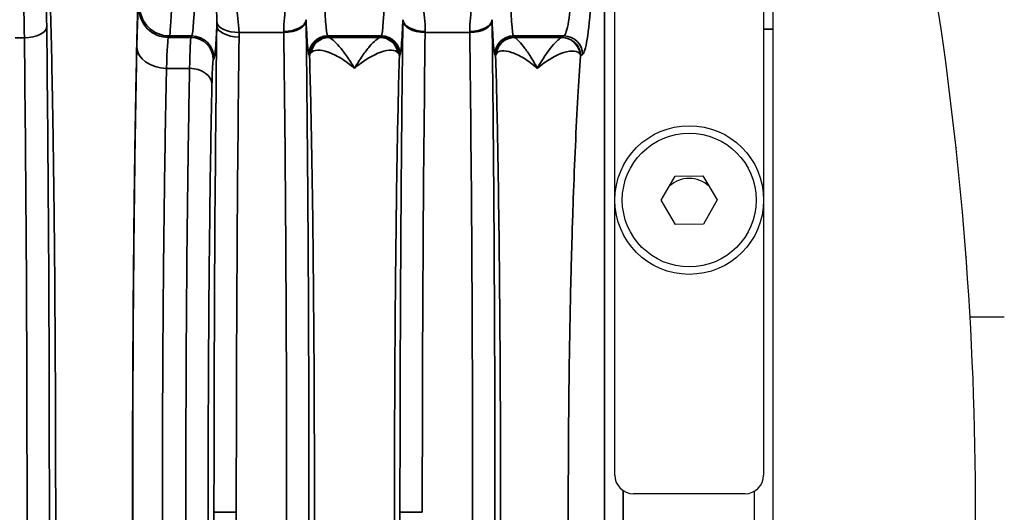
# Model space of a CAD drawing. Header units: millimetres. Extents: x 399 to 6233, y -1870 to 1602.
# Tile 498 of 656: x 5527 to 5554, y -81 to -68. Entities that reach past the tile are written whole.
import ezdxf

# ---------------------------------------------------------------- set-up
doc = ezdxf.new("R2010")
doc.units = ezdxf.units.MM
doc.layers.add('可見 (ISO)', color=7, linetype='Continuous', lineweight=25)
doc.layers.add('窄部可見 (ISO)', color=7, linetype='Continuous', lineweight=35)

msp = doc.modelspace()

# ---------------------------------------------------------------- linework, layer by layer
at = {"layer": '可見 (ISO)'}
for p, q in [((5543.092, -80.037), (5543.092, -66.437)), ((5547.092, -66.437), (5547.092, -80.037)), ((5547.342, -66.837), (5547.342, -95.238)), ((5541.342, -68.85), (5541.342, -68.849)), ((5539.93, -70.537), (5539.93, -70.537)), ((5544.341, -72.644), (5544.71, -71.991)), ((5544.71, -71.991), (5545.461, -71.984)), ((5545.461, -71.984), (5545.842, -72.631)), ((5544.722, -73.291), (5544.341, -72.644)), ((5545.842, -72.631), (5545.473, -73.284)), ((5545.473, -73.284), (5544.722, -73.291)), ((5552.56, -74.537), (5552.562, -74.537)), ((5552.562, -74.556), (5552.562, -74.537)), ((5553.562, -75.787), (5552.641, -75.787)), ((5546.592, -80.537), (5543.592, -80.537)), ((5546.842, -81.604), (5546.842, -80.47))]:
    msp.add_line(p, q, dxfattribs=at)
for radius in [2, 1.8]:
    msp.add_circle((5545.092, -72.637), radius, dxfattribs=at)
for centre, radius, start, end in [((5545.092, -72.838), 0.783, 46.8997, 133.3418), ((5543.592, -80.037), 0.5, 180, 270), ((5546.592, -80.037), 0.5, 270, 0)]:
    msp.add_arc(centre, radius, start, end, dxfattribs=at)
msp.add_ellipse((5461.319, -81.037), major_axis=(0, -91.486), ratio=0.999849, start_param=1.413344, end_param=1.728248, dxfattribs=at)
for points, knots in [([(5541.671, -68.26), (5541.801, -68.26), (5541.931, -68.314), (5542.024, -68.406), (5542.116, -68.499), (5542.17, -68.629), (5542.17, -68.759)], [0, 0, 0, 0, 0.5, 0.5, 0.5, 1, 1, 1, 1]), ([(5552.263, -71.219), (5552.264, -71.222), (5552.264, -71.225), (5552.264, -71.227), (5552.264, -71.228), (5552.264, -71.228)], [0, 0, 0, 0, 0.01079105, 0.01079105, 0.01844721, 0.01844721, 0.01844721, 0.01844721]), ([(5552.274, -71.32), (5552.274, -71.323), (5552.275, -71.325), (5552.275, -71.328), (5552.275, -71.328), (5552.275, -71.328)], [0, 0, 0, 0, 0.01079377, 0.01079377, 0.01842781, 0.01842781, 0.01842781, 0.01842781]), ([(5552.533, -74.161), (5552.533, -74.161), (5552.533, -74.161), (5552.533, -74.161), (5552.533, -74.162), (5552.533, -74.167), (5552.534, -74.174), (5552.535, -74.185), (5552.535, -74.185), (5552.535, -74.186), (5552.535, -74.186), (5552.535, -74.186), (5552.535, -74.186), (5552.535, -74.186), (5552.535, -74.186), (5552.535, -74.186)], [0.0375225, 0.0375225, 0.0375225, 0.0375225, 0.03850494, 0.03850494, 0.05115719, 0.05115719, 0.08912615, 0.08912615, 0.09090529, 0.09090529, 0.09157246, 0.09157246, 0.09169756, 0.09169756, 0.09170929, 0.09170929, 0.09170929, 0.09170929])]:
    msp.add_open_spline(points, degree=3, knots=knots, dxfattribs=at)
at = {"layer": '窄部可見 (ISO)'}
for p, q in [((5542.817, -94.784), (5542.817, -67.29)), ((5527.217, -68.275), (5526.966, -68.275)), ((5531.117, -68.224), (5531.093, -68.264)), ((5531.093, -68.264), (5531.693, -68.264)), ((5531.717, -68.224), (5531.117, -68.224)), ((5531.693, -68.264), (5531.717, -68.224)), ((5534.191, -68.128), (5532.989, -68.128)), ((5536.817, -68.224), (5535.366, -68.224)), ((5535.366, -68.224), (5535.384, -68.255)), ((5535.406, -68.264), (5536.778, -68.264)), ((5536.799, -68.255), (5536.817, -68.224)), ((5539.191, -68.128), (5537.992, -68.128)), ((5541.725, -68.224), (5540.366, -68.224)), ((5540.366, -68.224), (5540.387, -68.259)), ((5540.395, -68.264), (5541.66, -68.264)), ((5541.671, -68.26), (5541.725, -68.224)), ((5547.342, -68.037), (5547.092, -68.037)), ((5534.884, -68.755), (5534.866, -68.723)), ((5537.317, -68.723), (5537.299, -68.755)), ((5539.887, -68.758), (5539.866, -68.723)), ((5542.224, -68.723), (5542.17, -68.759)), ((5532.317, -68.823), (5532.293, -68.864)), ((5531.66, -69.095), (5531.04, -69.095)), ((5543.316, -80.455), (5543.316, -81.62)), ((5532.915, -81.037), (5532.315, -81.037)), ((5537.915, -81.037), (5537.315, -81.037))]:
    msp.add_line(p, q, dxfattribs=at)
for centre, major_axis, ratio, start_param, end_param in [((5527.761, -69.269), (0.007, -3.096), 0.02085, 2.000085, 2.615317), ((5531.711, -60.225), (0, -8.003), 0.022512, 0.034888, 0.596845), ((5535.372, -60.225), (0, -8.003), 0.022251, 5.686337, 6.248296), ((5536.811, -60.225), (0, -8.003), 0.022251, 0.034889, 0.596848), ((5540.372, -60.225), (0, -8.003), 0.022251, 5.686337, 6.248296), ((5541.709, -60.229), (0, 8), 0.055683, 3.176499, 3.738569), ((5527.161, -69.349), (-0.007, 2.58), 0.02502, 5.141663, 5.756891), ((5531.093, -67.464), (-0.686, 0.412), 0.999172, 0.54067, 2.110736), ((5531.117, -67.424), (-0.686, 0.412), 0.999172, 0.54067, 2.110736), ((5531.119, -61.814), (-0.008, -6.414), 0.020853, 0.038708, 0.537182), ((5527.217, -67.981), (0.6, 0.007), 0.49083, 4.706597, 6.259146), ((5532.989, -67.818), (-0.6, -0.017), 0.516223, 0.059539, 1.556187), ((5532.99, -67.945), (-0.6, 0.007), 0.511389, 0.024373, 1.577171), ((5534.191, -67.786), (0.6, 0.008), 0.525274, 4.705596, 6.258572), ((5534.191, -67.818), (0.6, 0.008), 0.516344, 4.705867, 6.258728), ((5534.742, -69.208), (-0.008, 3.01), 0.01946, 5.192411, 5.204512), ((5537.441, -69.208), (-0.008, -3.01), 0.019461, 4.220262, 4.232363), ((5537.992, -67.818), (-0.6, 0.008), 0.516344, 0.024457, 1.577318), ((5537.992, -67.786), (-0.6, 0.008), 0.525274, 0.024614, 1.577589), ((5539.191, -67.786), (0.6, 0.008), 0.525274, 4.705596, 6.258572), ((5539.191, -67.818), (0.6, 0.008), 0.516344, 4.705867, 6.258728), ((5539.742, -69.208), (-0.008, 3.01), 0.019461, 5.192415, 5.204517), ((5531.095, -71.264), (0, 3.002), 0.026524, 0.034868, 0.763293), ((5531.693, -68.864), (0.515, -0.309), 0.999172, 0.54067, 2.110736), ((5531.717, -68.823), (0.515, -0.309), 0.999172, 0.54067, 2.110736), ((5533.451, -81.037), (0, 25), 0.02145, 1.033962, 1.570796), ((5534.143, -69.287), (-0.008, 2.509), 0.023353, 5.192395, 5.204476), ((5535.366, -68.723), (-0.429, -0.257), 0.999172, 4.17245, 5.742515), ((5535.406, -68.764), (0.117, 0.486), 0.989056, 0.238805, 1.634834), ((5536.778, -68.764), (-0.117, 0.486), 0.989056, 4.648351, 6.04438), ((5536.817, -68.723), (0.429, -0.257), 0.999172, 0.54067, 2.110736), ((5538.451, -81.037), (0, 25), 0.02145, 1.028185, 1.570796), ((5538.041, -69.287), (-0.008, -2.508), 0.023353, 4.220303, 4.232385), ((5539.143, -69.287), (-0.008, 2.508), 0.023353, 5.192393, 5.204474), ((5540.366, -68.723), (-0.429, -0.257), 0.999172, 4.17245, 5.742515), ((5540.395, -68.764), (0.172, 0.469), 0.994895, 0.353113, 1.815079), ((5542.387, -68.257), (-2, 0), 0.034899, 0.020542, 0.094527), ((5539.664, -68.256), (2.01, 0), 0.034899, 6.167941, 6.231116), ((5541.66, -68.764), (-0.144, 0.479), 0.99273, 4.512727, 5.989008), ((5541.725, -68.723), (0.277, -0.416), 0.998023, 0.983941, 2.552911), ((5531.04, -68.517), (-0.8, 0.018), 0.722333, 0.030288, 1.586603), ((5531.66, -69.528), (0.6, -0.013), 0.722333, 0.030288, 1.586603), ((5533.451, -81.037), (0, 25), 0.02145, 1.570796, 2.107631)]:
    msp.add_ellipse(centre, major_axis=major_axis, ratio=ratio, start_param=start_param, end_param=end_param, dxfattribs=at)
for points, knots in [([(5527.899, -95.297), (5527.91, -94.95), (5527.92, -94.577), (5527.93, -94.188), (5527.932, -94.125), (5527.933, -94.061), (5527.935, -93.996), (5527.946, -93.531), (5527.957, -93.035), (5527.966, -92.517), (5527.976, -91.998), (5527.985, -91.454), (5527.994, -90.884), (5528.002, -90.315), (5528.01, -89.717), (5528.017, -89.101), (5528.02, -88.84), (5528.022, -88.576), (5528.025, -88.309), (5528.029, -87.945), (5528.032, -87.576), (5528.035, -87.2), (5528.04, -86.549), (5528.044, -85.879), (5528.048, -85.194), (5528.055, -83.824), (5528.059, -82.438), (5528.059, -81.037), (5528.059, -79.636), (5528.055, -78.251), (5528.048, -76.881), (5528.042, -75.8), (5528.035, -74.761), (5528.025, -73.766), (5528.022, -73.498), (5528.02, -73.234), (5528.017, -72.974), (5528.01, -72.357), (5528.002, -71.76), (5527.994, -71.191), (5527.985, -70.621), (5527.976, -70.077), (5527.966, -69.558), (5527.957, -69.039), (5527.946, -68.543), (5527.935, -68.079), (5527.933, -68.014), (5527.932, -67.95), (5527.93, -67.886), (5527.92, -67.498), (5527.91, -67.125), (5527.899, -66.778)], [0.026741, 0.026741, 0.026741, 0.026741, 0.0775937, 0.0775937, 0.0775937, 0.0858987, 0.0858987, 0.0858987, 0.1450564, 0.1450564, 0.1450564, 0.2042141, 0.2042141, 0.2042141, 0.2633718, 0.2633718, 0.2633718, 0.2884178, 0.2884178, 0.2884178, 0.3225295, 0.3225295, 0.3225295, 0.3816871, 0.3816871, 0.3816871, 0.5, 0.5, 0.5, 0.6183179, 0.6183179, 0.6183179, 0.7115978, 0.7115978, 0.7115978, 0.7366333, 0.7366333, 0.7366333, 0.795791, 0.795791, 0.795791, 0.8549487, 0.8549487, 0.8549487, 0.9141064, 0.9141064, 0.9141064, 0.9224137, 0.9224137, 0.9224137, 0.9732641, 0.9732641, 0.9732641, 0.9732641]), ([(5530.284, -66.778), (5530.273, -67.125), (5530.263, -67.498), (5530.253, -67.886), (5530.251, -67.95), (5530.25, -68.014), (5530.248, -68.079), (5530.237, -68.543), (5530.227, -69.039), (5530.217, -69.558), (5530.207, -70.077), (5530.198, -70.621), (5530.189, -71.19), (5530.181, -71.76), (5530.173, -72.358), (5530.166, -72.974), (5530.164, -73.234), (5530.161, -73.498), (5530.158, -73.765), (5530.155, -74.129), (5530.151, -74.499), (5530.148, -74.874), (5530.143, -75.526), (5530.139, -76.196), (5530.135, -76.881), (5530.128, -78.25), (5530.124, -79.636), (5530.124, -81.037), (5530.124, -82.438), (5530.128, -83.824), (5530.135, -85.194), (5530.141, -86.274), (5530.148, -87.314), (5530.158, -88.309), (5530.161, -88.576), (5530.164, -88.84), (5530.166, -89.101), (5530.173, -89.717), (5530.181, -90.315), (5530.189, -90.884), (5530.198, -91.454), (5530.207, -91.998), (5530.217, -92.517), (5530.227, -93.035), (5530.237, -93.531), (5530.248, -93.996), (5530.25, -94.061), (5530.251, -94.125), (5530.253, -94.188), (5530.263, -94.577), (5530.273, -94.95), (5530.284, -95.297)], [0.026741, 0.026741, 0.026741, 0.026741, 0.0775937, 0.0775937, 0.0775937, 0.0858987, 0.0858987, 0.0858987, 0.1450564, 0.1450564, 0.1450564, 0.2042141, 0.2042141, 0.2042141, 0.2633718, 0.2633718, 0.2633718, 0.2884178, 0.2884178, 0.2884178, 0.3225295, 0.3225295, 0.3225295, 0.3816871, 0.3816871, 0.3816871, 0.5, 0.5, 0.5, 0.6183179, 0.6183179, 0.6183179, 0.7115978, 0.7115978, 0.7115978, 0.7366333, 0.7366333, 0.7366333, 0.795791, 0.795791, 0.795791, 0.8549487, 0.8549487, 0.8549487, 0.9141064, 0.9141064, 0.9141064, 0.9224137, 0.9224137, 0.9224137, 0.9732641, 0.9732641, 0.9732641, 0.9732641]), ([(5530.241, -68.517), (5530.248, -68.198), (5530.256, -67.94), (5530.265, -67.761), (5530.274, -67.582), (5530.283, -67.481), (5530.293, -67.464)], [3.9488824, 3.9488824, 3.9488824, 3.9488824, 4.3131824, 4.3131824, 4.3131824, 4.6774824, 4.6774824, 4.6774824, 4.6774824]), ([(5534.191, -68.101), (5534.189, -67.973), (5534.198, -67.852), (5534.208, -67.739), (5534.218, -67.625), (5534.229, -67.519), (5534.234, -67.42)], [0, 0, 0, 0, 0.000446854, 0.000446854, 0.000446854, 0.000893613, 0.000893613, 0.000893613, 0.000893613]), ([(5537.95, -67.42), (5537.954, -67.519), (5537.965, -67.625), (5537.975, -67.739), (5537.985, -67.852), (5537.994, -67.973), (5537.992, -68.101)], [0, 0, 0, 0, 0.000446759, 0.000446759, 0.000446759, 0.000893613, 0.000893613, 0.000893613, 0.000893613]), ([(5539.191, -68.101), (5539.189, -67.973), (5539.198, -67.852), (5539.208, -67.739), (5539.218, -67.625), (5539.229, -67.519), (5539.234, -67.42)], [0, 0, 0, 0, 0.000446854, 0.000446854, 0.000446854, 0.000893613, 0.000893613, 0.000893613, 0.000893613]), ([(5542.459, -67.258), (5542.424, -67.706), (5542.386, -68.06), (5542.307, -68.555), (5542.266, -68.696), (5542.224, -68.723)], [4.1154126, 4.1154126, 4.1154126, 4.1154126, 4.3964475, 4.3964475, 4.6774824, 4.6774824, 4.6774824, 4.6774824]), ([(5527.817, -67.981), (5527.841, -69.962), (5527.859, -72.088), (5527.871, -74.288), (5527.883, -76.488), (5527.889, -78.763), (5527.889, -81.037), (5527.889, -83.312), (5527.883, -85.586), (5527.871, -87.787), (5527.859, -89.987), (5527.841, -92.112), (5527.817, -94.094)], [2.628521, 2.628521, 2.628521, 2.628521, 2.885057, 2.885057, 2.885057, 3.141593, 3.141593, 3.141593, 3.398129, 3.398129, 3.398129, 3.654665, 3.654665, 3.654665, 3.654665]), ([(5532.315, -81.037), (5532.315, -78.747), (5532.322, -76.457), (5532.334, -74.248), (5532.347, -72.04), (5532.366, -69.913), (5532.391, -67.945)], [0, 0, 0, 0, 0.2684172, 0.2684172, 0.2684172, 0.5368345, 0.5368345, 0.5368345, 0.5368345]), ([(5532.391, -67.945), (5532.383, -68.123), (5532.375, -68.277), (5532.367, -68.403), (5532.351, -68.654), (5532.334, -68.795), (5532.317, -68.823)], [4.255119, 4.255119, 4.255119, 4.255119, 4.3966774, 4.3966774, 4.3966774, 4.6774824, 4.6774824, 4.6774824, 4.6774824]), ([(5534.866, -68.723), (5534.849, -68.696), (5534.833, -68.556), (5534.817, -68.308), (5534.808, -68.167), (5534.799, -67.991), (5534.79, -67.786)], [4.7472956, 4.7472956, 4.7472956, 4.7472956, 5.0281051, 5.0281051, 5.0281051, 5.1877931, 5.1877931, 5.1877931, 5.1877931]), ([(5534.791, -67.818), (5534.816, -69.801), (5534.835, -71.946), (5534.848, -74.177), (5534.861, -76.407), (5534.868, -78.722), (5534.868, -81.037), (5534.868, -83.352), (5534.861, -85.667), (5534.848, -87.898), (5534.835, -90.128), (5534.816, -92.274), (5534.791, -94.257)], [2.598981, 2.598981, 2.598981, 2.598981, 2.870287, 2.870287, 2.870287, 3.141593, 3.141593, 3.141593, 3.412899, 3.412899, 3.412899, 3.684204, 3.684204, 3.684204, 3.684204]), ([(5537.315, -81.037), (5537.315, -78.722), (5537.322, -76.407), (5537.335, -74.177), (5537.348, -71.946), (5537.367, -69.801), (5537.392, -67.818)], [0, 0, 0, 0, 0.2713059, 0.2713059, 0.2713059, 0.5426118, 0.5426118, 0.5426118, 0.5426118]), ([(5537.393, -67.786), (5537.384, -67.991), (5537.375, -68.167), (5537.366, -68.308), (5537.351, -68.556), (5537.334, -68.696), (5537.317, -68.723)], [4.2369849, 4.2369849, 4.2369849, 4.2369849, 4.3966729, 4.3966729, 4.3966729, 4.6774824, 4.6774824, 4.6774824, 4.6774824]), ([(5539.866, -68.723), (5539.849, -68.696), (5539.833, -68.556), (5539.817, -68.308), (5539.808, -68.167), (5539.799, -67.991), (5539.79, -67.786)], [4.7472956, 4.7472956, 4.7472956, 4.7472956, 5.0281051, 5.0281051, 5.0281051, 5.1877931, 5.1877931, 5.1877931, 5.1877931]), ([(5539.791, -67.818), (5539.816, -69.801), (5539.835, -71.946), (5539.848, -74.177), (5539.861, -76.407), (5539.868, -78.722), (5539.868, -81.037), (5539.868, -83.352), (5539.861, -85.667), (5539.848, -87.898), (5539.835, -90.128), (5539.816, -92.274), (5539.791, -94.257)], [2.598981, 2.598981, 2.598981, 2.598981, 2.870287, 2.870287, 2.870287, 3.141593, 3.141593, 3.141593, 3.412899, 3.412899, 3.412899, 3.684204, 3.684204, 3.684204, 3.684204]), ([(5527.217, -93.8), (5527.241, -91.862), (5527.259, -89.785), (5527.283, -85.484), (5527.289, -83.261), (5527.289, -78.814), (5527.283, -76.591), (5527.259, -72.29), (5527.241, -70.212), (5527.217, -68.275)], [2.628521, 2.628521, 2.628521, 2.628521, 2.885057, 2.885057, 3.141593, 3.141593, 3.398129, 3.398129, 3.654665, 3.654665, 3.654665, 3.654665]), ([(5534.191, -93.947), (5534.216, -92.01), (5534.235, -89.915), (5534.261, -85.559), (5534.268, -83.298), (5534.268, -78.776), (5534.261, -76.516), (5534.235, -72.159), (5534.216, -70.064), (5534.191, -68.128)], [2.598981, 2.598981, 2.598981, 2.598981, 2.870287, 2.870287, 3.141593, 3.141593, 3.412899, 3.412899, 3.684204, 3.684204, 3.684204, 3.684204]), ([(5535.384, -68.255), (5535.254, -68.255), (5535.123, -68.309), (5535.031, -68.401), (5534.938, -68.494), (5534.885, -68.624), (5534.884, -68.754)], [0, 0, 0, 0, 0.5, 0.5, 0.5, 1, 1, 1, 1]), ([(5535.406, -68.264), (5535.429, -68.271), (5535.468, -68.295), (5535.516, -68.336), (5535.563, -68.377), (5535.621, -68.435), (5535.683, -68.506), (5535.744, -68.577), (5535.81, -68.662), (5535.879, -68.76), (5535.948, -68.859), (5536.021, -68.972), (5536.092, -69.095)], [0, 0, 0, 0, 0.000572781, 0.000572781, 0.000572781, 0.001145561, 0.001145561, 0.001145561, 0.001718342, 0.001718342, 0.001718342, 0.002291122, 0.002291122, 0.002291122, 0.002291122]), ([(5536.092, -69.095), (5536.163, -68.971), (5536.235, -68.859), (5536.304, -68.76), (5536.372, -68.663), (5536.437, -68.579), (5536.498, -68.509), (5536.56, -68.437), (5536.618, -68.379), (5536.666, -68.338), (5536.715, -68.296), (5536.754, -68.271), (5536.778, -68.264)], [-0.000011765, -0.000011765, -0.000011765, -0.000011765, 0.000565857, 0.000565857, 0.000565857, 0.001135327, 0.001135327, 0.001135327, 0.001714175, 0.001714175, 0.001714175, 0.002298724, 0.002298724, 0.002298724, 0.002298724]), ([(5536.799, -68.255), (5536.93, -68.255), (5537.06, -68.309), (5537.152, -68.401), (5537.245, -68.494), (5537.299, -68.624), (5537.299, -68.755)], [0, 0, 0, 0, 0.5, 0.5, 0.5, 1, 1, 1, 1]), ([(5539.191, -93.947), (5539.216, -92.01), (5539.235, -89.915), (5539.261, -85.559), (5539.268, -83.298), (5539.268, -78.776), (5539.261, -76.516), (5539.235, -72.159), (5539.216, -70.064), (5539.191, -68.128)], [2.598981, 2.598981, 2.598981, 2.598981, 2.870287, 2.870287, 3.141593, 3.141593, 3.412899, 3.412899, 3.684204, 3.684204, 3.684204, 3.684204]), ([(5540.387, -68.259), (5540.256, -68.259), (5540.126, -68.313), (5540.033, -68.405), (5539.941, -68.498), (5539.887, -68.628), (5539.887, -68.758)], [0, 0, 0, 0, 0.5, 0.5, 0.5, 1, 1, 1, 1]), ([(5540.395, -68.264), (5540.41, -68.271), (5540.442, -68.295), (5540.484, -68.336), (5540.526, -68.377), (5540.577, -68.434), (5540.633, -68.505), (5540.689, -68.576), (5540.749, -68.661), (5540.813, -68.76), (5540.876, -68.859), (5540.943, -68.972), (5541.007, -69.095)], [0, 0, 0, 0, 0.000567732, 0.000567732, 0.000567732, 0.001135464, 0.001135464, 0.001135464, 0.001703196, 0.001703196, 0.001703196, 0.002270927, 0.002270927, 0.002270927, 0.002270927]), ([(5541.007, -69.095), (5541.144, -68.847), (5541.283, -68.647), (5541.461, -68.435), (5541.516, -68.377), (5541.606, -68.295), (5541.642, -68.271), (5541.66, -68.264)], [-0.000011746, -0.000011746, -0.000011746, -0.000011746, 0.001138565, 0.001138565, 0.00171372, 0.00171372, 0.002288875, 0.002288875, 0.002288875, 0.002288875]), ([(5530.241, -93.558), (5530.223, -92.752), (5530.207, -91.86), (5530.193, -90.901), (5530.179, -89.943), (5530.167, -88.917), (5530.158, -87.845), (5530.148, -86.772), (5530.141, -85.654), (5530.136, -84.511), (5530.131, -83.369), (5530.129, -82.203), (5530.129, -81.037), (5530.129, -79.871), (5530.131, -78.705), (5530.136, -77.563), (5530.141, -76.421), (5530.148, -75.302), (5530.158, -74.23), (5530.167, -73.158), (5530.179, -72.132), (5530.193, -71.173), (5530.207, -70.215), (5530.223, -69.323), (5530.241, -68.517)], [2.334303, 2.334303, 2.334303, 2.334303, 2.536125, 2.536125, 2.536125, 2.737948, 2.737948, 2.737948, 2.93977, 2.93977, 2.93977, 3.141593, 3.141593, 3.141593, 3.343415, 3.343415, 3.343415, 3.545238, 3.545238, 3.545238, 3.74706, 3.74706, 3.74706, 3.948882, 3.948882, 3.948882, 3.948882]), ([(5534.884, -93.32), (5534.895, -92.952), (5534.905, -92.552), (5534.915, -92.142), (5534.923, -91.747), (5534.932, -91.321), (5534.94, -90.877), (5534.948, -90.424), (5534.956, -89.95), (5534.963, -89.452), (5534.97, -88.955), (5534.976, -88.43), (5534.982, -87.902), (5534.984, -87.64), (5534.987, -87.374), (5534.989, -87.106), (5534.992, -86.833), (5534.994, -86.556), (5534.996, -86.276), (5535.001, -85.72), (5535.004, -85.149), (5535.007, -84.567), (5535.013, -83.404), (5535.016, -82.226), (5535.016, -81.037), (5535.016, -79.848), (5535.013, -78.672), (5535.007, -77.507), (5535.003, -76.631), (5534.997, -75.784), (5534.989, -74.969), (5534.987, -74.7), (5534.984, -74.435), (5534.982, -74.173), (5534.976, -73.645), (5534.97, -73.12), (5534.963, -72.622), (5534.956, -72.125), (5534.948, -71.65), (5534.94, -71.198), (5534.932, -70.754), (5534.923, -70.328), (5534.915, -69.932), (5534.905, -69.522), (5534.895, -69.123), (5534.884, -68.754)], [0.0294093, 0.0294093, 0.0294093, 0.0294093, 0.089244, 0.089244, 0.089244, 0.1470574, 0.1470574, 0.1470574, 0.2058814, 0.2058814, 0.2058814, 0.2647055, 0.2647055, 0.2647055, 0.2938656, 0.2938656, 0.2938656, 0.3235296, 0.3235296, 0.3235296, 0.3823536, 0.3823536, 0.3823536, 0.5, 0.5, 0.5, 0.6176498, 0.6176498, 0.6176498, 0.7061501, 0.7061501, 0.7061501, 0.735298, 0.735298, 0.735298, 0.794122, 0.794122, 0.794122, 0.8529461, 0.8529461, 0.8529461, 0.9107639, 0.9107639, 0.9107639, 0.9705942, 0.9705942, 0.9705942, 0.9705942]), ([(5536.092, -69.095), (5536.029, -69.041), (5535.966, -68.992), (5535.904, -68.946), (5535.842, -68.901), (5535.781, -68.86), (5535.721, -68.823), (5535.605, -68.752), (5535.494, -68.699), (5535.391, -68.662), (5535.387, -68.661), (5535.384, -68.66), (5535.38, -68.658), (5535.278, -68.623), (5535.183, -68.605), (5535.105, -68.607), (5535.103, -68.607), (5535.1, -68.608), (5535.097, -68.608), (5535.018, -68.611), (5534.955, -68.635), (5534.918, -68.679)], [-0.000011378, -0.000011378, -0.000011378, -0.000011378, 0.000287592, 0.000287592, 0.000287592, 0.000586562, 0.000586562, 0.000586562, 0.001165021, 0.001165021, 0.001165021, 0.001184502, 0.001184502, 0.001184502, 0.001762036, 0.001762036, 0.001762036, 0.001782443, 0.001782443, 0.001782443, 0.002380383, 0.002380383, 0.002380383, 0.002380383]), ([(5537.265, -68.679), (5537.192, -68.59), (5537.014, -68.585), (5536.804, -68.658), (5536.593, -68.731), (5536.342, -68.881), (5536.092, -69.095)], [0, 0, 0, 0, 0.00119489, 0.00119489, 0.00119489, 0.002389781, 0.002389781, 0.002389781, 0.002389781]), ([(5537.299, -68.755), (5537.288, -69.123), (5537.278, -69.522), (5537.269, -69.932), (5537.26, -70.328), (5537.251, -70.753), (5537.243, -71.198), (5537.235, -71.65), (5537.227, -72.125), (5537.221, -72.622), (5537.214, -73.12), (5537.207, -73.645), (5537.201, -74.173), (5537.199, -74.435), (5537.196, -74.7), (5537.194, -74.969), (5537.191, -75.242), (5537.189, -75.519), (5537.187, -75.799), (5537.182, -76.355), (5537.179, -76.925), (5537.176, -77.507), (5537.17, -78.671), (5537.167, -79.848), (5537.167, -81.037), (5537.167, -82.226), (5537.17, -83.403), (5537.176, -84.567), (5537.18, -85.444), (5537.186, -86.29), (5537.194, -87.106), (5537.196, -87.374), (5537.199, -87.64), (5537.201, -87.901), (5537.207, -88.43), (5537.214, -88.955), (5537.221, -89.452), (5537.227, -89.95), (5537.235, -90.424), (5537.243, -90.877), (5537.251, -91.321), (5537.26, -91.747), (5537.269, -92.143), (5537.278, -92.552), (5537.288, -92.952), (5537.299, -93.32)], [0.0294093, 0.0294093, 0.0294093, 0.0294093, 0.089244, 0.089244, 0.089244, 0.1470574, 0.1470574, 0.1470574, 0.2058814, 0.2058814, 0.2058814, 0.2647055, 0.2647055, 0.2647055, 0.2938656, 0.2938656, 0.2938656, 0.3235296, 0.3235296, 0.3235296, 0.3823536, 0.3823536, 0.3823536, 0.5, 0.5, 0.5, 0.6176498, 0.6176498, 0.6176498, 0.7061501, 0.7061501, 0.7061501, 0.735298, 0.735298, 0.735298, 0.794122, 0.794122, 0.794122, 0.8529461, 0.8529461, 0.8529461, 0.9107639, 0.9107639, 0.9107639, 0.9705942, 0.9705942, 0.9705942, 0.9705942]), ([(5537.299, -68.755), (5537.299, -68.754), (5537.298, -68.752), (5537.298, -68.75), (5537.298, -68.749), (5537.298, -68.747), (5537.297, -68.745), (5537.297, -68.742), (5537.296, -68.739), (5537.295, -68.736), (5537.294, -68.73), (5537.292, -68.723), (5537.289, -68.717), (5537.283, -68.704), (5537.275, -68.692), (5537.265, -68.679)], [-0.00000006, -0.00000006, -0.00000006, -0.00000006, 0.0000185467, 0.0000185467, 0.0000185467, 0.0000394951, 0.0000394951, 0.0000394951, 0.0000814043, 0.0000814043, 0.0000814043, 0.0001653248, 0.0001653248, 0.0001653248, 0.0003340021, 0.0003340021, 0.0003340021, 0.0003340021]), ([(5539.9, -68.711), (5539.893, -68.727), (5539.888, -68.743), (5539.887, -68.758), (5539.887, -68.758), (5539.887, -68.758)], [0, 0, 0, 0, 0.0001925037, 0.0001925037, 0.0001925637, 0.0001925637, 0.0001925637, 0.0001925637]), ([(5539.887, -93.316), (5539.897, -92.97), (5539.907, -92.596), (5539.916, -92.212), (5539.925, -91.8), (5539.934, -91.356), (5539.943, -90.891), (5539.951, -90.441), (5539.958, -89.969), (5539.965, -89.473), (5539.972, -88.978), (5539.979, -88.455), (5539.985, -87.926), (5539.987, -87.676), (5539.99, -87.423), (5539.992, -87.167), (5540, -86.338), (5540.006, -85.476), (5540.011, -84.583), (5540.016, -83.414), (5540.019, -82.232), (5540.019, -81.037), (5540.019, -79.843), (5540.016, -78.661), (5540.011, -77.492), (5540.006, -76.598), (5540, -75.736), (5539.992, -74.908), (5539.99, -74.652), (5539.987, -74.399), (5539.985, -74.149), (5539.979, -73.62), (5539.972, -73.097), (5539.965, -72.602), (5539.958, -72.106), (5539.951, -71.633), (5539.943, -71.184), (5539.934, -70.718), (5539.925, -70.274), (5539.916, -69.863), (5539.907, -69.479), (5539.897, -69.105), (5539.887, -68.758)], [0.0297443, 0.0297443, 0.0297443, 0.0297443, 0.0865259, 0.0865259, 0.0865259, 0.1473087, 0.1473087, 0.1473087, 0.2060909, 0.2060909, 0.2060909, 0.2648731, 0.2648731, 0.2648731, 0.2926242, 0.2926242, 0.2926242, 0.3824374, 0.3824374, 0.3824374, 0.5, 0.5, 0.5, 0.6175662, 0.6175662, 0.6175662, 0.7073868, 0.7073868, 0.7073868, 0.7351305, 0.7351305, 0.7351305, 0.7939127, 0.7939127, 0.7939127, 0.8526949, 0.8526949, 0.8526949, 0.9134821, 0.9134821, 0.9134821, 0.9702593, 0.9702593, 0.9702593, 0.9702593]), ([(5541.007, -69.095), (5540.884, -68.987), (5540.762, -68.896), (5540.527, -68.752), (5540.417, -68.699), (5540.213, -68.632), (5540.122, -68.618), (5539.978, -68.634), (5539.925, -68.662), (5539.9, -68.711)], [-0.000011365, -0.000011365, -0.000011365, -0.000011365, 0.000584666, 0.000584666, 0.001180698, 0.001180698, 0.001776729, 0.001776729, 0.00237276, 0.00237276, 0.00237276, 0.00237276]), ([(5542.155, -68.718), (5542.127, -68.669), (5542.07, -68.64), (5541.994, -68.632), (5541.919, -68.624), (5541.824, -68.638), (5541.72, -68.67), (5541.512, -68.736), (5541.259, -68.881), (5541.007, -69.095)], [0, 0, 0, 0, 0.000597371, 0.000597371, 0.000597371, 0.001194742, 0.001194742, 0.001194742, 0.002389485, 0.002389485, 0.002389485, 0.002389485]), ([(5542.17, -68.759), (5542.145, -69.105), (5542.121, -69.479), (5542.098, -69.863), (5542.074, -70.274), (5542.052, -70.719), (5542.031, -71.184), (5542.01, -71.634), (5541.991, -72.107), (5541.974, -72.602), (5541.956, -73.098), (5541.94, -73.62), (5541.926, -74.149), (5541.919, -74.399), (5541.913, -74.652), (5541.907, -74.908), (5541.888, -75.737), (5541.872, -76.599), (5541.861, -77.492), (5541.846, -78.661), (5541.839, -79.843), (5541.839, -81.037), (5541.839, -82.232), (5541.846, -83.413), (5541.861, -84.583), (5541.872, -85.476), (5541.888, -86.338), (5541.907, -87.167), (5541.913, -87.423), (5541.919, -87.675), (5541.926, -87.925), (5541.94, -88.454), (5541.956, -88.977), (5541.974, -89.473), (5541.991, -89.968), (5542.01, -90.441), (5542.031, -90.89), (5542.052, -91.356), (5542.074, -91.8), (5542.098, -92.212), (5542.121, -92.596), (5542.145, -92.969), (5542.17, -93.315)], [0.0297097, 0.0297097, 0.0297097, 0.0297097, 0.0864602, 0.0864602, 0.0864602, 0.1472827, 0.1472827, 0.1472827, 0.2060692, 0.2060692, 0.2060692, 0.2648557, 0.2648557, 0.2648557, 0.2925923, 0.2925923, 0.2925923, 0.3824288, 0.3824288, 0.3824288, 0.5, 0.5, 0.5, 0.6175748, 0.6175748, 0.6175748, 0.7074188, 0.7074188, 0.7074188, 0.7351479, 0.7351479, 0.7351479, 0.7939344, 0.7939344, 0.7939344, 0.8527209, 0.8527209, 0.8527209, 0.9135479, 0.9135479, 0.9135479, 0.9702939, 0.9702939, 0.9702939, 0.9702939]), ([(5542.17, -68.759), (5542.17, -68.759), (5542.17, -68.759), (5542.167, -68.746), (5542.162, -68.732), (5542.155, -68.718)], [-0.00000006, -0.00000006, -0.00000006, -0.00000006, 0, 0, 0.0001650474, 0.0001650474, 0.0001650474, 0.0001650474]), ([(5532.293, -68.864), (5532.287, -68.874), (5532.281, -68.938), (5532.27, -69.164), (5532.265, -69.327), (5532.26, -69.528)], [1.6057029, 1.6057029, 1.6057029, 1.6057029, 1.9700029, 1.9700029, 2.3343029, 2.3343029, 2.3343029, 2.3343029]), ([(5531.04, -69.095), (5531.023, -69.864), (5531.007, -70.714), (5530.979, -72.543), (5530.967, -73.522), (5530.948, -75.567), (5530.941, -76.634), (5530.931, -78.813), (5530.928, -79.925), (5530.928, -82.149), (5530.931, -83.262), (5530.941, -85.441), (5530.948, -86.508), (5530.967, -88.553), (5530.979, -89.532), (5531.007, -91.361), (5531.023, -92.211), (5531.04, -92.98)], [2.334303, 2.334303, 2.334303, 2.334303, 2.536125, 2.536125, 2.737948, 2.737948, 2.93977, 2.93977, 3.141593, 3.141593, 3.343415, 3.343415, 3.545238, 3.545238, 3.74706, 3.74706, 3.948882, 3.948882, 3.948882, 3.948882]), ([(5531.66, -92.98), (5531.644, -92.211), (5531.629, -91.361), (5531.617, -90.446), (5531.604, -89.532), (5531.593, -88.553), (5531.584, -87.53), (5531.575, -86.508), (5531.569, -85.441), (5531.564, -84.351), (5531.56, -83.262), (5531.557, -82.149), (5531.557, -81.037), (5531.557, -79.925), (5531.56, -78.813), (5531.564, -77.724), (5531.569, -76.634), (5531.575, -75.567), (5531.584, -74.544), (5531.593, -73.522), (5531.604, -72.543), (5531.617, -71.629), (5531.629, -70.714), (5531.644, -69.864), (5531.66, -69.095)], [2.334303, 2.334303, 2.334303, 2.334303, 2.536125, 2.536125, 2.536125, 2.737948, 2.737948, 2.737948, 2.93977, 2.93977, 2.93977, 3.141593, 3.141593, 3.141593, 3.343415, 3.343415, 3.343415, 3.545238, 3.545238, 3.545238, 3.74706, 3.74706, 3.74706, 3.948882, 3.948882, 3.948882, 3.948882]), ([(5532.26, -69.528), (5532.244, -70.269), (5532.229, -71.089), (5532.204, -72.851), (5532.193, -73.794), (5532.175, -75.766), (5532.169, -76.794), (5532.16, -78.894), (5532.157, -79.966), (5532.157, -82.109), (5532.16, -83.181), (5532.169, -85.281), (5532.175, -86.309), (5532.193, -88.28), (5532.204, -89.223), (5532.229, -90.986), (5532.244, -91.805), (5532.26, -92.546)], [2.334303, 2.334303, 2.334303, 2.334303, 2.536125, 2.536125, 2.737948, 2.737948, 2.93977, 2.93977, 3.141593, 3.141593, 3.343415, 3.343415, 3.545238, 3.545238, 3.74706, 3.74706, 3.948882, 3.948882, 3.948882, 3.948882]), ([(5532.391, -94.13), (5532.366, -92.161), (5532.347, -90.035), (5532.334, -87.827), (5532.322, -85.618), (5532.315, -83.328), (5532.315, -81.037)], [5.7463508, 5.7463508, 5.7463508, 5.7463508, 6.0147681, 6.0147681, 6.0147681, 6.2831853, 6.2831853, 6.2831853, 6.2831853]), ([(5537.392, -94.257), (5537.367, -92.274), (5537.348, -90.128), (5537.335, -87.898), (5537.322, -85.667), (5537.315, -83.353), (5537.315, -81.037)], [5.7405735, 5.7405735, 5.7405735, 5.7405735, 6.0118794, 6.0118794, 6.0118794, 6.2831853, 6.2831853, 6.2831853, 6.2831853])]:
    msp.add_open_spline(points, degree=3, knots=knots, dxfattribs=at)
for points in [[(5532.391, -67.854), (5532.39, -67.603), (5532.369, -67.374), (5532.366, -67.155)], [(5532.92, -67.421), (5532.932, -67.626), (5532.98, -67.861), (5532.989, -68.128)], [(5532.391, -67.945), (5532.391, -67.915), (5532.391, -67.884), (5532.391, -67.854)], [(5531.66, -69.095), (5531.669, -68.602), (5531.681, -68.289), (5531.693, -68.264)], [(5532.989, -68.128), (5532.991, -68.169), (5532.991, -68.211), (5532.99, -68.252)], [(5535.384, -68.255), (5535.386, -68.258), (5535.393, -68.261), (5535.406, -68.264)], [(5536.778, -68.264), (5536.79, -68.261), (5536.797, -68.258), (5536.799, -68.255)], [(5534.918, -68.679), (5534.898, -68.704), (5534.887, -68.729), (5534.884, -68.754)]]:
    msp.add_open_spline(points, degree=3, dxfattribs=at)

doc.saveas('drawing.dxf')
